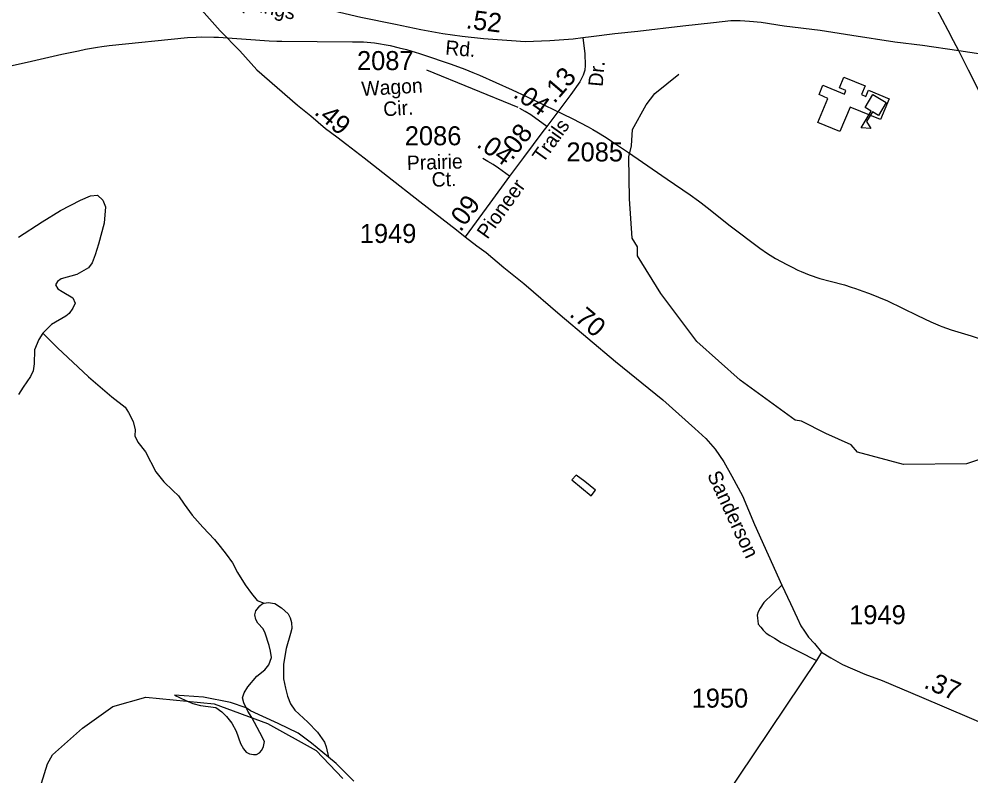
# Model space of a CAD drawing. Extents: x 2206922 to 2357709, y 510027 to 673830.
# Drawn here: x 2323700 to 2329958, y 534950 to 539926 of the extents above; entities that cross this region are included whole.
import ezdxf

# ---------------------------------------------------------------- set-up
doc = ezdxf.new("R2010")
doc.units = 0
for name, color, linetype in [('Exist Cultural Educational Facility High CELL', 7, 'Continuous'), ('Exist Cultural Warehouse Building Footprint', 7, 'Continuous'), ('Exist Hydrographic Misc Water Feature', 7, 'Continuous'), ('Exist Hydrographic Pond Under 1500 Sq Ft', 7, 'Continuous'), ('Exist Road Non-System Type 51', 7, 'Continuous'), ('Exist Road Primary NC Attributed', 7, 'Continuous'), ('Exist Road Secondary Mileage Hundredths English Label', 7, 'Continuous'), ('Exist Road Secondary Type 51 Attributed', 7, 'Continuous'), ('Exist Road Secondary Type 51 Label', 7, 'Continuous'), ('Exist Road Secondary Type 51 Number Label', 7, 'Continuous')]:
    doc.layers.add(name, color=color, linetype=linetype)

msp = doc.modelspace()

# ---------------------------------------------------------------- linework, layer by layer
at = {"layer": 'Exist Cultural Educational Facility High CELL'}
msp.add_lwpolyline([(2329399.9, 539376.6), (2329349.5, 539292.7), (2329310, 539316.4), (2329271.4, 539252), (2329299.3, 539207), (2329235.7, 539211.1), (2329301.8, 539321.3), (2329262.3, 539345), (2329312.7, 539429)], close=True, dxfattribs=at)
at = {"layer": 'Exist Cultural Warehouse Building Footprint'}
for p, q in [((2329093.5, 539474.7), (2329122.6, 539544.6)), ((2329122.6, 539544.6), (2329262.3, 539486.5)), ((2328959.2, 539428.9), (2328985, 539490.7)), ((2328985, 539490.7), (2329125.6, 539432.1)), ((2329136, 539457.1), (2329093.5, 539474.7)), ((2329262.3, 539486.5), (2329238.4, 539429.1)), ((2329018, 539404.4), (2328959.2, 539428.9)), ((2329125.6, 539432.1), (2329136, 539457.1)), ((2329238.4, 539429.1), (2329266.4, 539417.4)), ((2329266.4, 539417.4), (2329283.7, 539458.9)), ((2329283.7, 539458.9), (2329419.6, 539402.3)), ((2328951.9, 539245.7), (2329018, 539404.4)), ((2329163.5, 539347.6), (2329096.1, 539185.6)), ((2329362.3, 539264.8), (2329163.5, 539347.6)), ((2329419.6, 539402.3), (2329362.3, 539264.8)), ((2329096.1, 539185.6), (2328951.9, 539245.7))]:
    msp.add_line(p, q, dxfattribs=at)
at = {"layer": 'Exist Hydrographic Misc Water Feature'}
for p, q in [((2327799.4, 538985.3), (2327960.6, 538874.1)), ((2327799.4, 538985.3), (2327960.6, 538874.1)), ((2329755.8, 537909.3), (2329766.7, 537904.6))]:
    msp.add_line(p, q, dxfattribs=at)
for points in [[(2324244.4, 539744.6), (2324293.7, 539751.4), (2324806.7, 539805.2), (2324865.3, 539807.7)], [(2324244.4, 539744.6), (2324293.7, 539751.4), (2324806.7, 539805.2), (2324865.3, 539807.7)], [(2324865.3, 539807.7), (2324901.8, 539809.3), (2324980.8, 539807.4)], [(2324865.3, 539807.7), (2324901.8, 539809.3), (2324980.8, 539807.4)], [(2324980.8, 539807.4), (2325011.5, 539806.7), (2325343.7, 539783.2), (2325395.4, 539781.2)], [(2324980.8, 539807.4), (2325011.5, 539806.7), (2325343.7, 539783.2), (2325395.4, 539781.2)], [(2324090.9, 539717.5), (2324137.6, 539727.3), (2324215.5, 539740.7), (2324244.4, 539744.6)], [(2324090.9, 539717.5), (2324137.6, 539727.3), (2324215.5, 539740.7), (2324244.4, 539744.6)], [(2325395.4, 539781.2), (2325427.6, 539780), (2325892.9, 539777), (2325965.7, 539775.4)], [(2325395.4, 539781.2), (2325427.6, 539780), (2325892.9, 539777), (2325965.7, 539775.4)], [(2325965.7, 539775.4), (2326037.6, 539769.2), (2326140.6, 539751.2), (2326198.8, 539736.8)], [(2325965.7, 539775.4), (2326037.6, 539769.2), (2326140.6, 539751.2), (2326198.8, 539736.8)], [(2326198.8, 539736.8), (2326246.6, 539725), (2326332.3, 539699.6)], [(2326198.8, 539736.8), (2326246.6, 539725), (2326332.3, 539699.6)], [(2323530, 539595.4), (2323603.7, 539609.8), (2323753.6, 539642.4), (2323981.6, 539694.9), (2324090.9, 539717.5)], [(2323530, 539595.4), (2323603.7, 539609.8), (2323753.6, 539642.4), (2323981.6, 539694.9), (2324090.9, 539717.5)], [(2326332.3, 539699.6), (2326352.4, 539693.7), (2326541.6, 539629.9)], [(2326541.6, 539629.9), (2326630.6, 539596.9), (2326683.3, 539575.3)], [(2326541.6, 539629.9), (2326630.6, 539596.9), (2326683.3, 539575.3)], [(2326683.3, 539575.3), (2326727.6, 539557.3), (2326942.7, 539460.9), (2327035.4, 539416.6)], [(2326683.3, 539575.3), (2326727.6, 539557.3), (2326942.7, 539460.9), (2327035.4, 539416.6)], [(2330129.9, 537069), (2329929.7, 537001.9), (2329513.7, 536998.2), (2329212.7, 537078), (2329170.8, 537125.6), (2329003.7, 537200.8), (2328844.8, 537283.1), (2328802.8, 537287.9), (2328441.7, 537552.3), (2328155.8, 537806.6), (2327918.8, 538122), (2327766.6, 538368.4), (2327765.6, 538427.5), (2327731.8, 538485.2), (2327712.7, 538743.6), (2327709.6, 539019.2), (2327725.6, 539092), (2327732.8, 539200.7), (2327822.6, 539361.8), (2327879.6, 539436.3), (2328036.7, 539564.1)], [(2327035.4, 539416.6), (2327335.6, 539273.2), (2327442.6, 539217.9), (2327472.8, 539200.2)], [(2327035.4, 539416.6), (2327335.6, 539273.2), (2327442.6, 539217.9), (2327472.8, 539200.2)], [(2327472.8, 539200.2), (2327498.6, 539184.9), (2327560.8, 539146.5), (2327595.2, 539123.5)], [(2327472.8, 539200.2), (2327498.6, 539184.9), (2327560.8, 539146.5), (2327595.2, 539123.5)], [(2327595.2, 539123.5), (2327705.7, 539049.7), (2327799.4, 538985.3)], [(2327595.2, 539123.5), (2327705.7, 539049.7), (2327799.4, 538985.3)], [(2327960.6, 538874.1), (2328111.7, 538769.9), (2328165.9, 538730.6)], [(2327960.6, 538874.1), (2328111.7, 538769.9), (2328165.9, 538730.6)], [(2323697.8, 538492.1), (2323852.6, 538593.7), (2323971.9, 538667), (2324105.2, 538734.4), (2324170.8, 538763.1), (2324216.6, 538767.6), (2324251.2, 538736), (2324269.5, 538692.2), (2324260.6, 538584.2), (2324222.1, 538445.8), (2324201, 538375.6), (2324181.3, 538323.4), (2324155.9, 538291.1), (2324080.4, 538246.4), (2323976.7, 538217.3), (2323952.9, 538201), (2323939.1, 538178.9), (2323955.3, 538153.1), (2323983.6, 538135.4), (2324054.2, 538092.1), (2324068.3, 538058.3), (2324055, 538024.2), (2324029.1, 537990), (2324007.4, 537971.7), (2323914.1, 537916.8), (2323862.6, 537868.2), (2323856.7, 537860.1)], [(2328165.9, 538730.6), (2328184.7, 538716.8), (2328223.1, 538686.5)], [(2328165.9, 538730.6), (2328184.7, 538716.8), (2328223.1, 538686.5)], [(2328223.1, 538686.5), (2328375.8, 538566.1), (2328570.6, 538419.2)], [(2328223.1, 538686.5), (2328375.8, 538566.1), (2328570.6, 538419.2)], [(2328570.6, 538419.2), (2328620.7, 538384.1), (2328673, 538351.9)], [(2328570.6, 538419.2), (2328620.7, 538384.1), (2328673, 538351.9)], [(2328673, 538351.9), (2328746.6, 538312), (2328783.3, 538294.1)], [(2328673, 538351.9), (2328746.6, 538312), (2328783.3, 538294.1)], [(2328783.3, 538294.1), (2328820.8, 538275.8), (2328842.1, 538266.9)], [(2328783.3, 538294.1), (2328820.8, 538275.8), (2328842.1, 538266.9)], [(2328842.1, 538266.9), (2328894.8, 538245.1), (2328964.7, 538220.8), (2329033, 538202.9)], [(2328842.1, 538266.9), (2328894.8, 538245.1), (2328964.7, 538220.8), (2329033, 538202.9)], [(2329033, 538202.9), (2329126.7, 538178.3), (2329169.4, 538164.3)], [(2329033, 538202.9), (2329126.7, 538178.3), (2329169.4, 538164.3)], [(2329169.4, 538164.3), (2329198.7, 538154.7), (2329247.9, 538136.8)], [(2329169.4, 538164.3), (2329198.7, 538154.7), (2329247.9, 538136.8)], [(2329247.9, 538136.8), (2329284, 538123.7), (2329312.7, 538112.4)], [(2329247.9, 538136.8), (2329284, 538123.7), (2329312.7, 538112.4)], [(2329312.7, 538112.4), (2329350.7, 538097.5), (2329409.7, 538072.4), (2329606.4, 537977.6)], [(2329312.7, 538112.4), (2329350.7, 538097.5), (2329409.7, 538072.4), (2329606.4, 537977.6)], [(2329606.4, 537977.6), (2329693.9, 537935.5), (2329755.8, 537909.3)], [(2329606.4, 537977.6), (2329693.9, 537935.5), (2329755.8, 537909.3)], [(2323856.7, 537860.1), (2323831.1, 537819.9), (2323801.9, 537751.7), (2323798.9, 537659.6), (2323793.3, 537613.7), (2323775.9, 537575.5), (2323726.7, 537506.9), (2323697.2, 537458.6)], [(2323856.7, 537860.1), (2323953.7, 537765.2), (2324157.7, 537573.6), (2324310.9, 537443.3), (2324397.6, 537374.3), (2324420, 537338.5), (2324450.7, 537280.9), (2324463.2, 537225), (2324461.6, 537185), (2324482.1, 537143.3), (2324532.5, 537079.9), (2324600.2, 536948.6), (2324652.9, 536883.3), (2324711.4, 536825.9), (2324747.6, 536792.3), (2324786.4, 536736.7), (2324839.1, 536663.4), (2324908, 536586.2), (2324984.7, 536505), (2325023.2, 536457.5), (2325061.6, 536407.9), (2325104.4, 536350.4), (2325136.8, 536286.8), (2325185.8, 536205.4), (2325228.5, 536149.8), (2325265, 536104.2), (2325311.1, 536084.7)], [(2329766.7, 537904.6), (2329828, 537883.3), (2329959, 537842.9), (2330038.8, 537816.7), (2330096, 537796.7)], [(2329766.7, 537904.6), (2329828, 537883.3), (2329959, 537842.9), (2330038.8, 537816.7), (2330096, 537796.7)], [(2327419.5, 536885.1), (2327362.9, 536926.4), (2327335.2, 536896.2), (2327462.1, 536791.5), (2327490, 536827.9), (2327419.5, 536885.1)], [(2325192.4, 535397.9), (2325178.3, 535429.6), (2325169.8, 535463.5), (2325179.5, 535495.7), (2325204.9, 535535.9), (2325264.2, 535606.4), (2325315.6, 535647), (2325343.3, 535679.3), (2325361, 535727.5), (2325354.4, 535769.4), (2325343.9, 535807.2), (2325319.1, 535888.9), (2325305, 535916.8), (2325270.3, 535954.4), (2325256.2, 535978.2), (2325249.8, 536008.1), (2325257.6, 536036.2), (2325283.2, 536068.5), (2325299.2, 536080.6), (2325311.1, 536084.7)], [(2325311.1, 536084.7), (2325337, 536091), (2325380.8, 536083.5), (2325425.3, 536054), (2325469.6, 536016.5), (2325481.9, 535988.7), (2325492.4, 535958.8), (2325492.6, 535918.8), (2325485.2, 535886.7), (2325456.1, 535788.5), (2325439.5, 535684.4), (2325438.5, 535588.4), (2325451, 535526.5), (2325465.7, 535474.7), (2325484.2, 535423), (2325512.5, 535381.3), (2325599.4, 535304.3), (2325662, 535236.9), (2325708.7, 535171.5), (2325719, 535141.6), (2325733.7, 535073.8)], [(2325192.4, 535397.9), (2325090.1, 535432.7), (2324913.9, 535466.8), (2324721.8, 535480.7)], [(2324721.8, 535480.7), (2324796.2, 535445.5), (2324842.4, 535426.1), (2324892.4, 535412.6), (2324994.7, 535399.7), (2325032.9, 535372.2), (2325063.2, 535340.4), (2325099.7, 535296.9), (2325128.2, 535243.2), (2325155.1, 535163.5), (2325175.4, 535127.8), (2325193.6, 535106), (2325215.6, 535094.2), (2325241.8, 535090.5), (2325261.9, 535090.7), (2325281.6, 535100.9), (2325295.3, 535119.1), (2325307.2, 535143.2), (2325313, 535177.2), (2325282.2, 535234.9), (2325231.2, 535334.3), (2325204.7, 535376), (2325192.4, 535397.9)], [(2325733.7, 535073.8), (2325623, 535164.6), (2325534.2, 535231.6), (2325403.4, 535294.2), (2325303.1, 535341), (2325222.8, 535378.2), (2325192.4, 535397.9)], [(2325901.5, 534915.7), (2325784.2, 535032.4), (2325733.7, 535073.8)]]:
    msp.add_lwpolyline(points, dxfattribs=at)
at = {"layer": 'Exist Hydrographic Pond Under 1500 Sq Ft'}
msp.add_lwpolyline([(2323799.7, 534746.5), (2323887.7, 535029), (2323920.7, 535089.4), (2324118.5, 535264.6), (2324316.6, 535407.2), (2324532.8, 535468.4), (2324982.6, 535424.2), (2325334.7, 535293.9), (2325652.7, 535116.5), (2325829.7, 534933.3)], dxfattribs=at)
at = {"layer": 'Exist Road Non-System Type 51'}
msp.add_lwpolyline([(2328714.2, 536204.9), (2328595.3, 536089.6), (2328571.8, 536053.5), (2328558.1, 536029.3), (2328552.2, 536007.3), (2328554.4, 535987.4), (2328556.7, 535969.5), (2328558.8, 535947.3), (2328577, 535927.7), (2328591.4, 535907.8), (2328611.6, 535888.1), (2328635.7, 535872.2), (2328665.8, 535854.6), (2328710.1, 535827.2), (2328943.3, 535709.8)], dxfattribs=at)
at = {"layer": 'Exist Road Primary NC Attributed'}
for points in [[(2329877.8, 539717.8), (2329844.1, 539783.5), (2329807.9, 539850), (2329733.8, 539989.9), (2329658, 540141.5), (2329540.7, 540379.6), (2329397.9, 540644.4), (2329251.4, 540930.8), (2329152.9, 541119.1), (2328735.5, 541917.4)], [(2330768.9, 534983.6), (2330751.2, 535108.9), (2330305.7, 538388.8), (2330286, 538544.7), (2330258.5, 538692.2), (2330229.3, 538811.8), (2330200, 538921.5), (2330158.8, 539035), (2330115.7, 539158.5), (2330072.5, 539271.8), (2330015.9, 539443.1), (2329941.8, 539589.7), (2329877.8, 539717.8)]]:
    msp.add_lwpolyline(points, dxfattribs=at)
at = {"layer": 'Exist Road Secondary Type 51 Attributed'}
for points in [[(2324684.7, 540223.2), (2324881.7, 540005.9), (2325023.1, 539847.5), (2325151.1, 539716.1), (2325263.9, 539593.1), (2325530, 539358.9), (2325617.5, 539289.8), (2325714.4, 539206.4), (2325788.4, 539150.8), (2325855.8, 539100.3), (2325968.6, 539014.3), (2326123.5, 538893), (2326334.9, 538725.4), (2326575.7, 538539.1), (2326632.3, 538494.8)], [(2327406.1, 539802.6), (2327342.7, 539794.4), (2327190.4, 539782.6), (2327027.8, 539775.9), (2326938.5, 539782.6), (2326754.4, 539795.8), (2326612.3, 539810.3), (2326485.6, 539829.8), (2326342.4, 539855.1), (2326175.6, 539889.5), (2325947.3, 539937.2), (2325509.8, 540039.6), (2325026.9, 540147), (2324941.7, 540166), (2324684.7, 540223.2)], [(2329877.8, 539717.8), (2329638.7, 539751.5), (2329458.5, 539773.4), (2329173.9, 539817.2), (2328966.7, 539849.8), (2328730.2, 539878.7), (2328577.8, 539903.1), (2328502, 539909.8), (2328441.4, 539914.9), (2328379.1, 539913.2), (2328264.6, 539901.4), (2328064.9, 539880.1), (2327768.7, 539845), (2327617.2, 539828.1), (2327460.6, 539809.6), (2327406.1, 539802.6)], [(2327406.1, 539802.6), (2327419.5, 539698.8), (2327422.4, 539621.6), (2327418.6, 539589.7), (2327409.2, 539557.8), (2327387.2, 539514.1), (2327327.2, 539429.3), (2327170.2, 539220.5)], [(2330736.8, 539586.8), (2330730.7, 539588.8), (2329877.8, 539717.8)], [(2327170.2, 539220.5), (2327064, 539295.7), (2327026.7, 539317.1), (2326992.6, 539338.3)], [(2327170.2, 539220.5), (2327142.6, 539185.6), (2327015.6, 539015.5), (2326945.2, 538920.2), (2326925.5, 538893.3)], [(2326925.5, 538893.3), (2326852, 538946.7), (2326816, 538969.5), (2326782.2, 538989.8), (2326750.1, 539008.4)], [(2326925.5, 538893.3), (2326795.2, 538715.9), (2326632.3, 538494.8)], [(2326632.3, 538494.8), (2326708.9, 538434.9), (2326771, 538391.8), (2326888, 538293.2), (2327019.4, 538187.1), (2327258.5, 537981.6), (2327622.2, 537674.9), (2327933.3, 537421.8), (2328143.3, 537234.3), (2328215.9, 537169), (2328276.6, 537097.8), (2328333.6, 537014.5), (2328386.6, 536921), (2328456, 536791.8), (2328534.9, 536603.4), (2328714.2, 536204.9), (2328772.3, 536084.4), (2328816.1, 535988.4), (2328839.7, 535936.2), (2328863.2, 535900.8), (2328890.2, 535862.1), (2328928.9, 535819.9), (2328976, 535764.3)], [(2328976, 535764.3), (2328943.3, 535709.8), (2328329.4, 534794.7)], [(2328976, 535764.3), (2329036.7, 535727.3), (2329114.1, 535681.8), (2329260.6, 535619.4), (2329373.4, 535577.3), (2329632.8, 535467.8), (2330768.9, 534983.6)]]:
    msp.add_lwpolyline(points, dxfattribs=at)
at = {"layer": 'Exist Road Secondary Type 51 Number Label'}
msp.add_line((2326981.6, 539344.5), (2326381, 539589.3), dxfattribs=at)

# ---------------------------------------------------------------- texts
at = {"layer": 'Exist Road Secondary Mileage Hundredths English Label'}
for s, rotation, p in [('.52', 352.72927, (2326634.1, 539865.8)), ('.13', 49.32676, (2327219.3, 539365.2)), ('.04', 324.65506, (2326941.9, 539417.4)), ('.49', 319.60267, (2325634.9, 539305.3)), ('.08', 52.45299, (2326941.2, 538992.1)), ('.04', 324.65506, (2326701.4, 539090.5)), ('.09', 54.24048, (2326603, 538521.1)), ('.70', 319.60267, (2327311.8, 537977.3)), ('.37', 336.91883, (2329641.6, 535532))]:
    msp.add_text(s, height=125, rotation=rotation, dxfattribs=at).set_placement(p)
at = {"layer": 'Exist Road Secondary Type 51 Label'}
for s, rotation, p in [('Springs', 347.47351, (2325085.1, 540014)), ('Rd.', 355.26387, (2326499.7, 539692.4)), ('Dr.', 84.99424, (2327536.4, 539478.8)), ('Wagon', 3.45818, (2325954.1, 539419.4)), ('Cir.', 3.45818, (2326097.3, 539286.2)), ('Trails', 54.55671, (2327144.6, 538973.6)), ('Prairie', 1.84062, (2326251.2, 538932.4)), ('Ct.', 1.84062, (2326414.2, 538822.9)), ('Pioneer', 54.37542, (2326779.3, 538473.3)), ('Sanderson', 294.98809, (2328221.4, 536928.8))]:
    msp.add_text(s, height=95, rotation=rotation, dxfattribs=at).set_placement(p)
at = {"layer": 'Exist Road Secondary Type 51 Number Label'}
for s, p in [('2087', (2325921.9, 539590.4)), ('2086', (2326236.1, 539096.1)), ('2085', (2327298.7, 538989.8)), ('1949', (2325940.4, 538453.9)), ('1949', (2329157.5, 535947.2)), ('1950', (2328121.7, 535399))]:
    msp.add_text(s, height=125, dxfattribs=at).set_placement(p)

doc.saveas('drawing.dxf')
